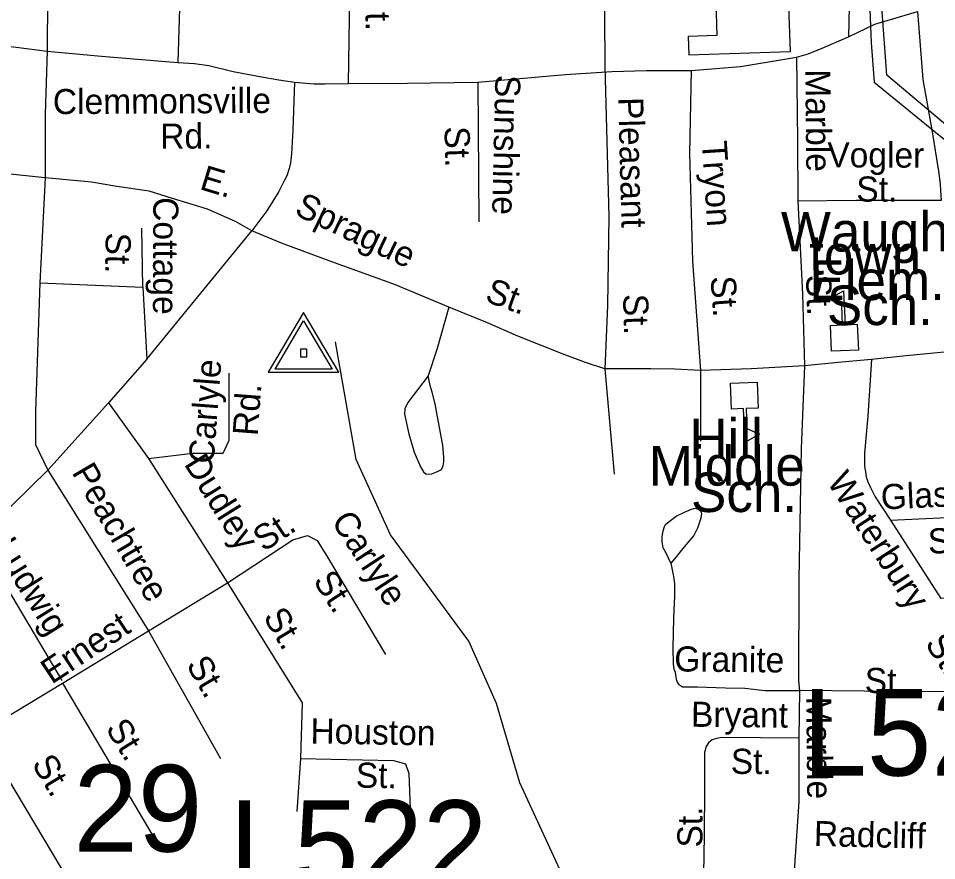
# Model space of a CAD drawing. Extents: x 1547597 to 1699558, y 810033 to 920809.
# Drawn here: x 1641140 to 1644617, y 843091 to 846278 of the extents above; entities that cross this region are included whole.
import ezdxf

# ---------------------------------------------------------------- set-up
doc = ezdxf.new("R2010")
doc.units = 0
for name, color, linetype in [('Exist Cultural Educational Facility High CELL', 7, 'Continuous'), ('Exist Cultural Educational Facility High Label', 7, 'Continuous'), ('Exist Cultural Warehouse Building Footprint', 7, 'Continuous'), ('Exist Hydrographic Creek Single Shore', 7, 'Continuous'), ('Exist Road Non-System Type 51', 7, 'Continuous'), ('Exist Road Non-System Type 51 Label', 7, 'Continuous'), ('Exist Road Primary Interstate Structure Cantilever Sign Number Label', 7, 'Continuous'), ('Exist Road Secondary Structure Standard Bridge Number Label', 7, 'Continuous'), ('Exist Road Secondary Type 51 Attributed', 7, 'Continuous'), ('Exist Survey Geodetic Marker CELL', 7, 'Continuous'), ('Exist Utilities Electrical Transmission Line', 7, 'Continuous')]:
    doc.layers.add(name, color=color, linetype=linetype)

msp = doc.modelspace()

# ---------------------------------------------------------------- linework, layer by layer
at = {"layer": 'Exist Cultural Educational Facility High CELL'}
for points in [[(1644219.1, 845018), (1644214.7, 845115.8), (1644260.7, 845117.9), (1644257.2, 845192.9), (1644209.1, 845215), (1644264.4, 845246.8), (1644270.2, 845118.4), (1644316.2, 845120.5), (1644320.7, 845022.6)], [(1643937.8, 844901), (1643941.4, 844803.1), (1643895.4, 844801.4), (1643898.3, 844726.4), (1643946.2, 844703.9), (1643890.7, 844672.6), (1643885.9, 844801), (1643839.8, 844799.3), (1643836.2, 844897.2)]]:
    msp.add_lwpolyline(points, close=True, dxfattribs=at)
at = {"layer": 'Exist Cultural Warehouse Building Footprint'}
msp.add_lwpolyline([(1643678.6, 846139.8), (1644062.9, 846152.8), (1644051.3, 846498.1), (1643927.5, 846494), (1643917.2, 846799.5), (1643775.5, 846794.7), (1643782.8, 846578.3), (1643677.1, 846574.8), (1643685.1, 846337), (1643780.1, 846340.2), (1643784.4, 846213), (1643676.3, 846209.4)], close=True, dxfattribs=at)
at = {"layer": 'Exist Hydrographic Creek Single Shore'}
msp.add_lwpolyline([(1646318.1, 838128.4), (1646244, 838169.4), (1646087.1, 838320.2), (1645498.1, 839221.8), (1645375, 839437.7), (1645165.1, 839934.3), (1645111, 840316.2), (1645046, 840452.1), (1644782, 840736.5), (1644424, 841410.2), (1643815.4, 841805.8), (1643878.6, 841886.3), (1643878.6, 842225.4), (1643424.7, 842599.1), (1643327.1, 842760.1), (1643038.1, 843384.9), (1642950, 843685.4), (1642845, 843920.6), (1642549, 844323.8), (1642419, 844608.7), (1642341, 845053.4)], dxfattribs=at)
at = {"layer": 'Exist Road Non-System Type 51'}
for p, q in [((1641251.9, 846540.6), (1641249.4, 846153.6)), ((1641758, 846533.5), (1641743.2, 846110.1)), ((1642880.1, 846036.2), (1642882.8, 845507.9)), ((1641241.9, 845674.2), (1640834.9, 845717.5)), ((1643360.2, 844951.9), (1643395.2, 844553.7)), ((1643723.1, 844945.7), (1643723.1, 844678.2)), ((1644441.8, 844379), (1644632.9, 844082)), ((1644094.1, 843770.5), (1644097.6, 843734.4)), ((1644097.6, 843734.4), (1644094.7, 843554.6))]:
    msp.add_line(p, q, dxfattribs=at)
for points in [[(1643764.7, 847169.5), (1643906.2, 847097.5), (1643983.6, 847056.3), (1644048.9, 847023.2), (1644108.3, 846990.4), (1644132.3, 846976), (1644171.5, 846941.3), (1644207, 846904.7), (1644228.4, 846874.5), (1644246, 846842.1), (1644261.1, 846801.8), (1644274.6, 846763.7), (1644281.9, 846721.5), (1644287.4, 846687.4), (1644290.7, 846649.5), (1644289.8, 846589.5), (1644292.7, 846525.4), (1644286.4, 846381.4), (1644283.5, 846207.6)], [(1642395.7, 846511), (1642392.3, 846280.2), (1642389.2, 846031.2)], [(1643357, 846514.4), (1643359.5, 846290.4), (1643360.3, 846096.3)], [(1644544.5, 846303.1), (1644564.8, 846047), (1644599.6, 845848.4), (1644623.2, 845700), (1644630.4, 845652.1), (1644631.9, 845626), (1644633.3, 845588)], [(1641249.4, 846153.6), (1641241.9, 845916.4), (1641241.9, 845674.2)], [(1644086.4, 846130.8), (1644089.4, 845814.7), (1644091.6, 845586.6)], [(1643360.3, 846096.3), (1643375, 845528.1), (1643370.7, 845191.6), (1643360.2, 844951.9)], [(1643687.7, 846081), (1643680.8, 845767.2), (1643692.9, 845358.7), (1643723.1, 844945.7)], [(1642185.2, 846035.9), (1642179, 845856.5), (1642174.4, 845765.3), (1642169.8, 845731.2), (1642165.1, 845709.6), (1642155.9, 845681.8), (1642145, 845660.1), (1642126.5, 845623), (1642081.1, 845549.7), (1642023.9, 845473.9)], [(1641241.9, 845674.2), (1641221.8, 845277.4)], [(1642023.9, 845473.9), (1641962.1, 845509.5), (1641855.4, 845555.9), (1641724.1, 845596.7), (1641634.8, 845624.3), (1641512.7, 845641.6), (1641417.4, 845658.1), (1641241.9, 845674.2)], [(1644633.3, 845588), (1644311.5, 845589.1), (1644091.6, 845586.6)], [(1644091.6, 845586.6), (1644108.5, 845235.8), (1644116.3, 844963.6)], [(1641610.8, 845260.2), (1641607.5, 845483.9)], [(1641626.2, 844987.9), (1642023.9, 845473.9)], [(1642770.3, 845184.4), (1642567.9, 845269.5), (1642326.8, 845356.4), (1642136.7, 845427.5), (1642023.9, 845473.9)], [(1641221.8, 845277.4), (1641205.4, 844790.5), (1641205.4, 844665.5), (1641251.5, 844567.9)], [(1641221.8, 845277.4), (1641610.8, 845260.2)], [(1641610.8, 845260.2), (1641626.2, 844987.9)], [(1642770.3, 845184.4), (1642725.3, 845028.4), (1642691.6, 844925)], [(1643360.2, 844951.9), (1643287.6, 844975.1), (1643202.6, 845007.5), (1643031.1, 845075.6), (1642916.7, 845125.1), (1642770.3, 845184.4)], [(1644672.1, 845017.3), (1644501.6, 845001.3), (1644370, 844986.7)], [(1641626.2, 844987.9), (1641481.5, 844823.4)], [(1644370, 844986.7), (1644244.2, 844975), (1644116.3, 844963.6)], [(1644370, 844986.7), (1644356.2, 844772.3), (1644343.9, 844632.5), (1644343.5, 844600.5), (1644343.1, 844582.5), (1644346.9, 844562.4), (1644350.5, 844542.5), (1644356.4, 844524.4), (1644365.9, 844502.2), (1644383.4, 844467.8), (1644441.8, 844379)], [(1641632.7, 844612.8), (1641800.4, 844632.6), (1641915.5, 844632.6), (1641938.5, 844681.9), (1641938.5, 844935.3)], [(1643723.1, 844945.7), (1643625.7, 844950.3), (1643534.6, 844951.9), (1643448.3, 844951.9), (1643360.2, 844951.9)], [(1644116.3, 844963.6), (1643914.3, 844951.2), (1643723.1, 844945.7)], [(1644116.3, 844963.6), (1644103.9, 844649.7), (1644094.5, 844154.5), (1644094.1, 843770.5)], [(1642691.6, 844925), (1642614.1, 844824.4), (1642603.6, 844800.4), (1642601.4, 844780.6), (1642618.1, 844706.2), (1642639.1, 844635.9), (1642662.2, 844581.4), (1642673.8, 844561.4), (1642683.7, 844553.2), (1642705.7, 844554.7), (1642729.9, 844564.5), (1642741.8, 844570.2), (1642748.1, 844584.1), (1642750.4, 844600.1), (1642750.8, 844615.9), (1642747.3, 844662.2), (1642727.1, 844770.4), (1642717.9, 844818.6), (1642706.8, 844862.9), (1642699.1, 844888.9), (1642691.6, 844925)], [(1641481.5, 844823.4), (1641251.5, 844567.9)], [(1641481.5, 844823.4), (1641632.7, 844612.8)], [(1641632.7, 844612.8), (1641931.8, 844141.3)], [(1641251.5, 844567.9), (1640985.3, 844308)], [(1641251.5, 844567.9), (1641632.6, 843960.4)], [(1643609.7, 844216.4), (1643592.3, 844254.6), (1643580.7, 844274.8), (1643576.9, 844296.9), (1643577.3, 844316.9), (1643581.8, 844338.8), (1643585.9, 844354.8), (1643590.1, 844362.7), (1643604.3, 844374.4), (1643630.5, 844394.1), (1643661.5, 844409.5), (1643688.9, 844421.1), (1643703, 844424.8), (1643714.9, 844420.6), (1643722.8, 844414.6), (1643726.6, 844404.5), (1643724.4, 844386.6), (1643717.6, 844367.5), (1643711.8, 844348.6), (1643697.3, 844320.9), (1643660.6, 844277.6), (1643630, 844240), (1643609.7, 844216.4)], [(1644441.8, 844379), (1644763.9, 844393.9), (1644787.9, 844391.4), (1644803.8, 844387.3), (1644819.7, 844382.9), (1644835.5, 844372.6), (1644843.2, 844356.6), (1644858.8, 844328.3), (1644895.5, 844251.7), (1644943.9, 844150.9), (1644947.5, 844123), (1644941.3, 844112.9), (1644929.2, 844107.2), (1644915.1, 844101.4), (1644892.9, 844095.7), (1644833, 844092.7), (1644632.9, 844082)], [(1640985.3, 844308), (1641303.9, 843772.9)], [(1641931.8, 844141.3), (1642178.6, 844304.7), (1642234.5, 844321.2), (1642270.7, 844301.5), (1642310.1, 844238.9), (1642530.4, 843870.5)], [(1643609.7, 844216.4), (1643620.9, 844166.2), (1643624.3, 844138.1), (1643623.6, 844092.1), (1643620.3, 844008.1), (1643618.4, 843894.3), (1643619.6, 843834.2), (1643621.2, 843816.2), (1643626.9, 843804), (1643630.4, 843777.6), (1643634.6, 843766.2), (1643639.5, 843758.8), (1643654.2, 843748.9), (1643710.7, 843748.9), (1643817, 843744.8), (1643890.8, 843743.7), (1643966.1, 843734.2), (1644097.6, 843734.4)], [(1641632.6, 843960.4), (1641931.8, 844141.3)], [(1641931.8, 844141.3), (1642214.5, 843687.3), (1642207.9, 843476.8)], [(1641307.4, 843761.9), (1641632.6, 843960.4)], [(1641632.6, 843960.4), (1641905.5, 843476.8)], [(1640995.1, 843574.4), (1641307.4, 843761.9)], [(1641307.4, 843761.9), (1641649, 843184)], [(1644857.1, 843728.4), (1644465.3, 843730.6), (1644097.6, 843734.4)], [(1640995.1, 843574.4), (1641369.6, 842947.1)], [(1644094.7, 843554.6), (1643804.8, 843557.3), (1643782.7, 843553.5), (1643766.8, 843547.9), (1643752.6, 843536.1), (1643744.3, 843522.1), (1643738, 843500.2), (1643737.5, 843472.2), (1643737.4, 843340.3), (1643735.2, 843086.3), (1643725.4, 842931.9), (1643725.4, 842705.8)], [(1644094.7, 843554.6), (1644094.8, 843314.5), (1644076.1, 843033.3)], [(1642207.9, 843476.8), (1642194.8, 843276.1)], [(1642207.9, 843476.8), (1642559.7, 843470.2), (1642605.7, 843457), (1642618.9, 843420.9), (1642625.4, 843220.2)]]:
    msp.add_lwpolyline(points, dxfattribs=at)
at = {"layer": 'Exist Road Secondary Type 51 Attributed'}
msp.add_lwpolyline([(1640895.8, 846198.5), (1641249.4, 846153.6), (1641454.2, 846134.8), (1641743.2, 846110.1), (1641806.6, 846107), (1641860.7, 846099.3), (1641953.4, 846076.1), (1642053.9, 846057.5), (1642126.5, 846045.2), (1642185.2, 846035.9), (1642259.4, 846029.7), (1642301.1, 846029.7), (1642389.2, 846031.2), (1642612.7, 846033.1), (1642880.1, 846036.2), (1643211.6, 846064.7), (1643387.3, 846077), (1643518.1, 846081), (1643687.7, 846081), (1643873.7, 846095.4), (1644086.4, 846130.8), (1644130.7, 846143.9), (1644183, 846165.2), (1644283.5, 846207.6), (1644382.3, 846256), (1644544.5, 846303.1)], dxfattribs=at)
at = {"layer": 'Exist Survey Geodetic Marker CELL'}
for points in [[(1642353.7, 844938.6), (1642219.7, 845164.6), (1642086.3, 844938.6)], [(1642327.8, 844950.7), (1642112.2, 844950.7), (1642219.7, 845132.8)], [(1642232, 844997.3), (1642232, 845025.5), (1642207.8, 845025.5), (1642207.8, 844997.3)]]:
    msp.add_lwpolyline(points, close=True, dxfattribs=at)
at = {"layer": 'Exist Utilities Electrical Transmission Line'}
for points in [[(1644714.3, 845822.4), (1644427.6, 846062.2), (1644408.8, 846320.3), (1644391.7, 846696.7), (1644358.3, 847369.1), (1644324.9, 848039.7), (1644159.3, 848369.9), (1643915.8, 848871.1), (1643571.1, 849583.7), (1643296.9, 850181.4), (1643065.1, 850652.3), (1643002.8, 850789.3), (1642843, 851105.3), (1642687.3, 851429.4), (1642531.6, 851765.4), (1642338.8, 852161.9), (1642140.4, 852580.5), (1642003.9, 852858.5), (1641908.2, 852873.6)], [(1637061.4, 849295.1), (1637519.2, 849145.1), (1638183.7, 848910.5), (1638720.9, 848715.7), (1639240.2, 848531), (1639731.4, 848352.6), (1639834.9, 848315.3), (1640246, 848270.1), (1640589.5, 848235.5), (1640828.9, 848206.4), (1641155.1, 848084.3), (1641614.6, 847918.3), (1642635.3, 847551.2), (1643045.3, 847410), (1643266.2, 847343.1), (1644121.3, 847012.1), (1644320.6, 846959.4), (1644342.5, 846649.2), (1644364.2, 846311), (1644368.7, 846184.9), (1644380.7, 846036.7), (1644606.2, 845851.9), (1644906.9, 845610)]]:
    msp.add_lwpolyline(points, dxfattribs=at)

# ---------------------------------------------------------------- texts
at = {"layer": 'Exist Cultural Educational Facility High Label'}
for s, p in [('Waugh-', (1644027, 845395.6)), ('town', (1644134.1, 845308.6)), ('Elem.', (1644135, 845211.8)), ('Sch.', (1644201.4, 845117.1)), ('Hill', (1643680.3, 844612.7)), ('Middle', (1643526.9, 844509.7)), ('Sch.', (1643686.7, 844409.8))]:
    msp.add_text(s, height=150, dxfattribs=at).set_placement(p)
at = {"layer": 'Exist Road Non-System Type 51 Label'}
for s, rotation, p in [('St.', 271.303, (1642452, 846385.1)), ('Sunshine', 268.6375, (1642946.2, 846064.6)), ('Marble', 270.5413, (1644119.4, 846084.7)), ('Clemmonsville', 0.3352, (1641270.7, 845915.1)), ('Pleasant', 271.4791, (1643410.9, 845978.5)), ('Rd.', 0.3845, (1641677.2, 845784.2)), ('St.', 271.4442, (1642753.2, 845868.3)), ('Tryon', 273.7664, (1643727.2, 845811.5)), ('Vogler', 359.7979, (1644202.6, 845714)), ('E.', 343.1895, (1641822.3, 845632.5)), ('St.', 359.7979, (1644312.5, 845584.6)), ('Cottage', 269.8033, (1641651, 845601.4)), ('Sprague', 334.4582, (1642181.1, 845537)), ('St.', 269.073, (1641471, 845468)), ('St.', 339.7543, (1642902.2, 845208.7)), ('St.', 274.1691, (1643760.4, 845299.9)), ('St.', 271.8344, (1644122.1, 845306.4)), ('St.', 271.5479, (1643429.3, 845234.2)), ('Carlyle', 85.6704, (1641879.1, 844590.3)), ('Rd.', 85.6704, (1642045.6, 844695.9)), ('Dudley', 301.971, (1641765.2, 844591.6)), ('Peachtree', 300.3444, (1641340, 844560)), ('Waterbury', 302.7513, (1644198.9, 844524.4)), ('Glascoe', 2.6432, (1644407.5, 844419)), ('St.', 33.86, (1642069.4, 844257)), ('Carlyle', 303.0893, (1642322.1, 844375.4)), ('St.', 2.6432, (1644586, 844251.6)), ('Ludwig', 302.114, (1641040.5, 844276.2)), ('St.', 303.0893, (1642253.6, 844149.5)), ('St.', 300.9485, (1642064.7, 844013.2)), ('Ernest', 33.4764, (1641266.1, 843756.2)), ('St.', 302.7513, (1644570.3, 843912.4)), ('Granite', 359.3973, (1643622.9, 843806.8)), ('St.', 300.2234, (1641773.1, 843831.9)), ('St.', 359.3973, (1644344, 843725.4)), ('Bryant', 359.469, (1643686.3, 843597.3)), ('Marble', 270.5413, (1644123.1, 843711.2)), ('St.', 301.745, (1641467.7, 843591.2)), ('Houston', 359.0761, (1642245.3, 843534.1)), ('St.', 359.469, (1643837, 843419.4)), ('St.', 301.0742, (1641188.3, 843457.1)), ('St.', 359.0761, (1642417.1, 843367.2)), ('St.', 89.9658, (1643730.1, 843140.4)), ('Radcliff', 358.6947, (1644151.1, 843146.2))]:
    msp.add_text(s, height=95, rotation=rotation, dxfattribs=at).set_placement(p)
at = {"layer": 'Exist Road Primary Interstate Structure Cantilever Sign Number Label'}
for s, p in [('L524', (1644108.8, 843412.4)), ('L522', (1641939.6, 842990.8))]:
    msp.add_text(s, height=328.08, dxfattribs=at).set_placement(p)
at = {"layer": 'Exist Road Secondary Structure Standard Bridge Number Label'}
msp.add_text('29', height=328.08, dxfattribs=at).set_placement((1641348.5, 843124.8))

doc.saveas('drawing.dxf')
